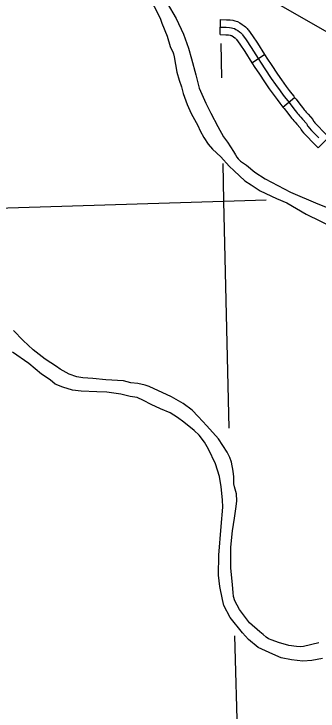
# Model space of a CAD drawing. Extents: x 1720274 to 1751788, y 372074 to 391887.
# Drawn here: x 1739046 to 1739522, y 375578 to 376671 of the extents above; entities that cross this region are included whole.
import ezdxf

# ---------------------------------------------------------------- set-up
doc = ezdxf.new("R2010")
doc.units = 0
for name, color, linetype in [('Level 32', 7, 'Continuous'), ('Level 5', 7, 'Continuous'), ('Level 9', 7, 'Continuous'), ('R_Draft', 7, 'Continuous')]:
    doc.layers.add(name, color=color, linetype=linetype)

msp = doc.modelspace()

# ---------------------------------------------------------------- linework, layer by layer
at = {"layer": 'Level 32'}
for p, q in [((1739369, 376638.6), (1739369.7, 376662.3)), ((1739418.8, 376594.3), (1739438.7, 376607.2)), ((1739467.5, 376525), (1739485.8, 376540.1)), ((1739522.5, 376461), (1739539.3, 376477.7))]:
    msp.add_line(p, q, dxfattribs=at)
for points in [[(1739369.7, 376662.3), (1739379, 376662), (1739385, 376661.6), (1739389.1, 376661), (1739392.3, 376660.3), (1739396.1, 376659), (1739399.8, 376657.1), (1739403.7, 376654.6), (1739406.6, 376652.6), (1739408.8, 376650.7), (1739409.9, 376649.7), (1739411.2, 376648.4), (1739412.7, 376646.7), (1739413.7, 376645.4), (1739419.8, 376636.9), (1739427.6, 376625), (1739438.7, 376607.2), (1739438.7, 376607.2)], [(1739369.3, 376650.4), (1739378.4, 376650.2), (1739383.7, 376649.8), (1739387, 376649.3), (1739389.1, 376648.8), (1739391.6, 376648), (1739393.9, 376646.8), (1739397, 376644.8), (1739399.4, 376643.1), (1739401, 376641.8), (1739401.6, 376641.3), (1739402.5, 376640.4), (1739403.5, 376639.1), (1739404.3, 376638.2), (1739410, 376630.2), (1739417.7, 376618.6), (1739428.7, 376600.9), (1739433.3, 376593.7), (1739439.3, 376584.9), (1739449.2, 376569.9), (1739455.6, 376560.6), (1739463.1, 376550.2), (1739467.6, 376543.9), (1739472, 376538.5), (1739475.1, 376534.5), (1739478.9, 376529.9), (1739484.7, 376522.4), (1739488.6, 376517), (1739490.5, 376514.7), (1739491.8, 376513.1), (1739493.3, 376511.4), (1739495.3, 376509.3), (1739498.1, 376506.1), (1739504.3, 376499), (1739505.2, 376497.2), (1739506, 376495.8), (1739506.8, 376494.6), (1739508.6, 376492.4), (1739512.4, 376488.4), (1739523.6, 376476.7)], [(1739369, 376638.6), (1739377.8, 376638.3), (1739382.4, 376638), (1739384.8, 376637.7), (1739385.9, 376637.4), (1739387, 376637.1), (1739388, 376636.6), (1739390.3, 376635.1), (1739392.3, 376633.6), (1739393.2, 376632.9), (1739393.3, 376632.9), (1739393.7, 376632.4), (1739394.4, 376631.6), (1739394.8, 376631), (1739400.2, 376623.5), (1739407.7, 376612.2), (1739418.7, 376594.5), (1739418.8, 376594.3)], [(1739438.7, 376607.2), (1739443.2, 376600.2), (1739449.2, 376591.5), (1739459, 376576.5), (1739465.3, 376567.5), (1739472.7, 376557.1), (1739477.1, 376551.1), (1739481.3, 376545.9), (1739484.4, 376541.9), (1739485.8, 376540.1)], [(1739418.8, 376594.3), (1739423.5, 376587.1), (1739429.5, 376578.3), (1739439.4, 376563.2), (1739445.9, 376553.8), (1739453.5, 376543.3), (1739458.2, 376536.7), (1739462.7, 376531.2), (1739465.8, 376527.1), (1739467.5, 376525)], [(1739485.8, 376540.1), (1739488.2, 376537.3), (1739494.1, 376529.5), (1739498, 376524.3), (1739499.6, 376522.3), (1739500.9, 376520.8), (1739502.2, 376519.3), (1739504, 376517.2), (1739507, 376513.9), (1739514.2, 376505.7), (1739515.6, 376502.9), (1739516, 376502.2), (1739516.4, 376501.7), (1739517.6, 376500.2), (1739520.9, 376496.6), (1739532.1, 376484.9), (1739539.3, 376477.7)], [(1739467.5, 376525), (1739469.6, 376522.5), (1739475.2, 376515.3), (1739479.2, 376509.8), (1739481.3, 376507.2), (1739482.8, 376505.4), (1739484.4, 376503.6), (1739486.5, 376501.3), (1739489.2, 376498.2), (1739494.4, 376492.3), (1739494.8, 376491.4), (1739496, 376489.4), (1739497.3, 376487.5), (1739499.7, 376484.6), (1739503.8, 376480.3), (1739515.1, 376468.4), (1739522.5, 376461)]]:
    msp.add_lwpolyline(points, dxfattribs=at)
at = {"layer": 'Level 5'}
for points in [[(1739370, 376624.9), (1739371, 376570.8)], [(1739373.4, 376436.6), (1739374.5, 376377.7)], [(1739002.1, 376366.2), (1739374.5, 376377.7)], [(1739374.5, 376377.7), (1739441.2, 376379.3)], [(1739374.5, 376377.7), (1739382.7, 376021.3)], [(1739391.6, 375696), (1739396.4, 375527.7)]]:
    msp.add_lwpolyline(points, dxfattribs=at)
at = {"layer": 'Level 9'}
for points in [[(1739216, 376769.1), (1739222.4, 376756.8), (1739241.2, 376723.8), (1739257.3, 376697.2), (1739265.9, 376682.7), (1739275.1, 376664.5)], [(1739286.1, 376687.8), (1739300.1, 376663.7), (1739311.5, 376639.1), (1739319.6, 376617.5), (1739324.2, 376600.5), (1739331.2, 376575.4), (1739336.4, 376554.5), (1739346.7, 376531), (1739354.5, 376515.3), (1739365.7, 376494.4), (1739374.6, 376478.3), (1739380.9, 376470.1), (1739390.3, 376455.1), (1739393.1, 376450.2), (1739395.2, 376446.6), (1739397.2, 376443.6), (1739400.8, 376440), (1739410.3, 376433.9), (1739423.6, 376422.8), (1739439.8, 376412.3), (1739479.5, 376391.8), (1739521.9, 376373.2), (1739555, 376360.1)], [(1739275.1, 376664.5), (1739277.8, 376656.7), (1739286.1, 376636.3), (1739290.7, 376619.7), (1739292.9, 376615.3), (1739294.8, 376611.8), (1739295.9, 376608.4), (1739297.1, 376603.5), (1739301.4, 376579.9), (1739304.7, 376567.3), (1739308.7, 376556.6), (1739311.1, 376546.1), (1739317.4, 376528.8), (1739323.6, 376514.9), (1739334.1, 376496.1), (1739337.8, 376487.5), (1739343.5, 376477.3), (1739350.4, 376466.9), (1739357.4, 376458.8), (1739370.1, 376447.2), (1739383.2, 376432.5), (1739391.1, 376425), (1739407.7, 376409.4), (1739417.7, 376403.2), (1739431.7, 376393.5), (1739457.5, 376381.4), (1739473.4, 376374.8), (1739503.8, 376357.1), (1739547.5, 376335.8)], [(1739390.2, 375757.4), (1739389.4, 375764), (1739388.3, 375775.7), (1739385.7, 375802.6), (1739386, 375835.1), (1739388.4, 375860.8), (1739391.8, 375880.7), (1739394.2, 375898.5), (1739395.3, 375907.5), (1739394.8, 375918.6), (1739391.8, 375929.6), (1739390.5, 375934.1), (1739390.7, 375937.3), (1739390.5, 375945.5), (1739389.4, 375954.1), (1739386.8, 375968.5), (1739384.4, 375975.7), (1739380.3, 375983.8), (1739366.5, 376004.7), (1739348.5, 376025.4), (1739334.9, 376039.6), (1739325.1, 376049.6), (1739311.1, 376060), (1739293.1, 376070.6), (1739257.9, 376087), (1739251.7, 376089.1), (1739240.2, 376091.8), (1739229.2, 376092.8), (1739217.5, 376095.5), (1739189.9, 376097.4), (1739169.5, 376099.6), (1739154.3, 376100.4), (1739144.9, 376102.2), (1739132.4, 376106), (1739118.8, 376114), (1739112.6, 376118), (1739095.2, 376129.6), (1739085.5, 376136.8), (1739076.1, 376144.4), (1739060.8, 376159.1), (1739045.5, 376174.8)], [(1739529.4, 375660.5), (1739512.8, 375657.2), (1739498.8, 375656.4), (1739480.9, 375658.4), (1739464.5, 375661.4), (1739451.8, 375667.4), (1739428.7, 375677.8), (1739413.5, 375690.1), (1739403.9, 375700.7), (1739385, 375724.7), (1739375, 375743.7), (1739372.7, 375753), (1739368.9, 375773.5), (1739366.6, 375791), (1739367.1, 375822.4), (1739370.6, 375867.4), (1739373.5, 375897.5), (1739372.7, 375909.3), (1739370.6, 375929.5), (1739367.9, 375945.8), (1739361.6, 375965.4), (1739351, 375988.7), (1739344.8, 375999.4), (1739336.2, 376010.8), (1739328.5, 376017.9), (1739312.3, 376031.2), (1739302.1, 376038.5), (1739291.1, 376045.4), (1739275.9, 376052.1), (1739261.1, 376058.5), (1739249, 376064.8), (1739239.2, 376069.6), (1739228.2, 376071.4), (1739213.6, 376074.8), (1739191.8, 376077.9), (1739176, 376078.3), (1739151.2, 376079.6), (1739138.1, 376081), (1739122.7, 376086), (1739110.8, 376090.6), (1739102.9, 376097.1), (1739089.4, 376106.2), (1739069.4, 376122.7), (1739044, 376140.6)], [(1739523.6, 375684.8), (1739499.9, 375679.1), (1739495.1, 375678.5), (1739488.9, 375679.1), (1739476.5, 375680.7), (1739460.7, 375685.3), (1739450.7, 375689), (1739444.9, 375691.5), (1739441, 375694.1), (1739436.3, 375698.1), (1739431.4, 375702.2), (1739415.3, 375716.4), (1739399.4, 375737.1), (1739392.2, 375750.8), (1739390.2, 375757.4)]]:
    msp.add_lwpolyline(points, dxfattribs=at)
at = {"layer": 'R_Draft'}
msp.add_line((1742347.4, 375033.9), (1737639.9, 377728.2), dxfattribs=at)

doc.saveas('drawing.dxf')
